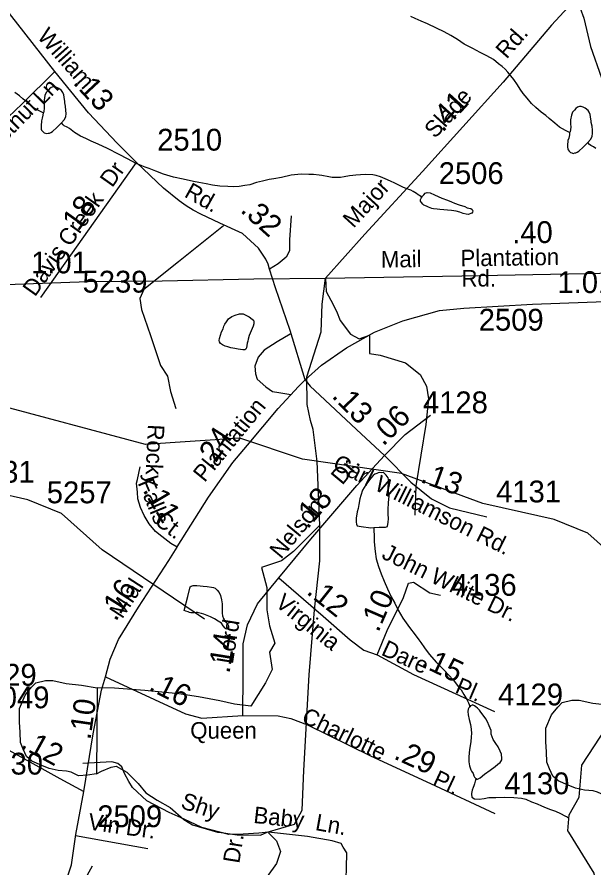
# Model space of a CAD drawing. Extents: x 2169602 to 2449496, y 721995 to 810662.
# Drawn here: x 2401878 to 2405183, y 783443 to 788318 of the extents above; entities that cross this region are included whole.
import ezdxf

# ---------------------------------------------------------------- set-up
doc = ezdxf.new("R2010")
doc.units = 0
doc.layers.add('Default', color=7, linetype='Continuous')

msp = doc.modelspace()

# ---------------------------------------------------------------- linework, layer by layer
at = {"layer": 'Default'}
for p, q in [((2402013.8, 786711.5), (2402563.1, 787485.5)), ((2403061.2, 787121.3), (2402803.6, 786915.1)), ((2402336.3, 784475.4), (2402333, 783981)), ((2403272.8, 783630.7), (2403310.8, 783646.9))]:
    msp.add_line(p, q, dxfattribs=at)
for points in [[(2402094.9, 788005.8), (2401800.8, 788381.9), (2401721.4, 788485.3), (2401647.4, 788581.2), (2401597.2, 788644.2), (2401520.1, 788744.5), (2401452.4, 788834.4), (2401430.5, 788864.3)], [(2405082.7, 788427.4), (2404939.3, 788271.4), (2404663.1, 787944.7), (2404201.6, 787433.7), (2403871, 787073.5), (2403644.9, 786821.1)], [(2405082.7, 788427.4), (2405124.5, 788311.2), (2405163.8, 788148.9), (2405225.5, 787968.8), (2405354.7, 787646.2), (2405495.5, 787292.3), (2405621, 787003.3), (2405685.4, 786882.9)], [(2405043.9, 787657), (2405019.9, 787668.7), (2404985.9, 787686.5), (2404959.8, 787710.3), (2404927.4, 787736.3), (2404907.5, 787754.3), (2404881.3, 787772.1), (2404849.3, 787800), (2404825.1, 787823.5), (2404801.3, 787853.5), (2404776.7, 787879.5), (2404760.5, 787905.1), (2404744.5, 787929), (2404724, 787959.3), (2404706.6, 787981), (2404690.2, 788003), (2404674.2, 788018.7), (2404658, 788034.6), (2404636.1, 788050.5), (2404607.8, 788074.3), (2404569.6, 788096.2), (2404531.3, 788115.8), (2404489.4, 788137.5), (2404439.4, 788163.4), (2404401.1, 788189), (2404363.1, 788213), (2404325.2, 788232.6), (2404280.7, 788254.3), (2404229, 788278.3), (2404192.9, 788293.9), (2404158.5, 788309.7), (2404134.7, 788321.4)], [(2401529.2, 787452.5), (2401532, 787455.6), (2401705.3, 787628.9), (2401906.6, 787820.9), (2402094.9, 788005.8)], [(2402563.1, 787485.5), (2402451, 787594.8), (2402288.1, 787769.3), (2402185.1, 787894.2), (2402094.9, 788005.8)], [(2402132.5, 787712.3), (2402148.2, 787728.5), (2402156.4, 787746.4), (2402158.5, 787766.3), (2402158.1, 787782.6), (2402156.2, 787806.5), (2402151.9, 787826.6), (2402151.9, 787834.3), (2402147.8, 787858.4), (2402145.6, 787872.5), (2402139.4, 787886.5), (2402133.3, 787896.3), (2402117.5, 787908), (2402105.4, 787914.3), (2402093.3, 787918.2), (2402085.1, 787918.2), (2402073.4, 787913.9), (2402063.6, 787906), (2402055.4, 787897.9), (2402043.7, 787885.9), (2402037.7, 787867.8), (2402033.8, 787842), (2402033.8, 787819.6), (2402034, 787799.8), (2402030.5, 787773.9), (2402028.1, 787769.8)], [(2402028.1, 787769.8), (2402004.1, 787781.6), (2401970, 787799.3), (2401944, 787823.1), (2401911.6, 787849.1), (2401891.7, 787867.1), (2401865.5, 787884.9)], [(2402028.1, 787769.8), (2402026.2, 787755.9), (2402022.3, 787737.8), (2402018.4, 787723.8), (2402018.2, 787715.7), (2402016.4, 787701.8), (2402016.6, 787685.6), (2402016.8, 787675.8), (2402018.6, 787669.9), (2402025, 787661.6), (2402032.6, 787654), (2402040.8, 787651.9), (2402049, 787649.9), (2402057, 787651.9), (2402062.9, 787652.2), (2402070.7, 787655.9), (2402080.8, 787662.1), (2402104.8, 787686.1), (2402132.5, 787712.3)], [(2405148.3, 787599.5), (2405164.1, 787615.7), (2405172.3, 787633.6), (2405174.3, 787653.5), (2405173.9, 787669.8), (2405172.1, 787693.6), (2405167.8, 787713.7), (2405167.8, 787721.4), (2405163.7, 787745.6), (2405161.4, 787759.7), (2405155.2, 787773.7), (2405149.1, 787783.4), (2405133.3, 787795.2), (2405121.2, 787801.5), (2405109.1, 787805.3), (2405100.9, 787805.3), (2405089.2, 787801), (2405079.4, 787793.2), (2405071.2, 787785.1), (2405059.5, 787773.1), (2405053.5, 787754.9), (2405049.6, 787729.2), (2405049.6, 787706.8), (2405049.9, 787687), (2405046.4, 787661.1), (2405043.9, 787657)], [(2404196.3, 787286.2), (2404183.8, 787296.2), (2404176, 787299.8), (2404165.7, 787307.9), (2404147.9, 787317.9), (2404134, 787325.7), (2404102, 787337.4), (2404088, 787343.6), (2404065.9, 787355.5), (2404037.6, 787367.4), (2404021.8, 787375.1), (2403999.7, 787384.9), (2403973.2, 787397), (2403959.5, 787402.8), (2403935.7, 787410.8), (2403915.4, 787414.7), (2403873.5, 787416.1), (2403845.7, 787414.3), (2403819.4, 787411.8), (2403801.2, 787410), (2403783.3, 787407.9), (2403751.7, 787401.7), (2403731.4, 787399.5), (2403703.8, 787399.2), (2403683.7, 787399), (2403663.6, 787403.3), (2403623.8, 787410.9), (2403607.8, 787412.9), (2403575.8, 787416.6), (2403549.8, 787416.5), (2403505.5, 787418.3), (2403447.4, 787412), (2403393.5, 787399.5), (2403349.8, 787391.5), (2403321.8, 787387.2), (2403284, 787377.1), (2403249.8, 787370.9), (2403212.3, 787356.7), (2403182.1, 787352.4), (2403150.1, 787346.3), (2403120.4, 787345.9), (2403084.5, 787347.7), (2403040.2, 787349.5), (2402998.2, 787355.5), (2402960.5, 787363.2), (2402920.1, 787370.9), (2402888.1, 787374.9), (2402829.8, 787388.6), (2402774.1, 787400.3), (2402716.2, 787417.5), (2402673.8, 787435.7), (2402634, 787449.5), (2402611.9, 787457.3), (2402592, 787465.2), (2402559.8, 787478.9), (2402511.2, 787506.5), (2402463.4, 787530.4), (2402395.3, 787565.8), (2402343.2, 787589.6), (2402303.3, 787607.4), (2402271.1, 787621.2), (2402240.7, 787635), (2402206.5, 787656.9), (2402178.6, 787678.5), (2402164.2, 787686.8), (2402148.6, 787694.4), (2402142.5, 787700.6), (2402132.5, 787712.3)], [(2405043.9, 787657), (2405042.1, 787643.1), (2405038.2, 787625), (2405034.3, 787611), (2405034.1, 787602.9), (2405032.2, 787589), (2405032.4, 787572.8), (2405032.6, 787563), (2405034.5, 787557), (2405040.8, 787548.8), (2405048.4, 787541.1), (2405056.6, 787539.1), (2405064.8, 787537), (2405072.8, 787539.1), (2405078.8, 787539.4), (2405086.6, 787543.1), (2405096.6, 787549.3), (2405120.6, 787573.2), (2405148.3, 787599.5)], [(2405194.4, 787565.7), (2405180.1, 787573.9), (2405164.5, 787581.6), (2405158.3, 787587.8), (2405148.3, 787599.5)], [(2403529.4, 786240.2), (2403442.7, 786522.8), (2403359.4, 786766), (2403323.8, 786872.7), (2403315.7, 786901.8), (2403302.8, 786930.1), (2403261, 786994.1), (2403169.1, 787077), (2403039.4, 787137.8), (2402930.3, 787187.7), (2402887, 787211.4), (2402846, 787237), (2402805.7, 787264.2), (2402716.9, 787337.6), (2402563.1, 787485.5)], [(2404196.3, 787286.2), (2404200.2, 787292.1), (2404208, 787300.3), (2404216, 787308.4), (2404227.7, 787312.3), (2404244.1, 787310.2), (2404270.1, 787298.6), (2404312.2, 787280.9), (2404344.3, 787269.1), (2404366.3, 787258.9), (2404384.1, 787251.3), (2404410.2, 787241.3), (2404444.2, 787231.7), (2404456.5, 787225.8), (2404466.4, 787223.5), (2404478.2, 787221.7), (2404484.6, 787215.9), (2404488.3, 787208), (2404486.4, 787199.8), (2404482.6, 787193.9), (2404462.9, 787187.5), (2404450.4, 787189.4), (2404434.2, 787191.5), (2404414.7, 787199.3), (2404392.7, 787205.4), (2404366.5, 787209), (2404344.3, 787211.1), (2404322.6, 787212.8), (2404300.5, 787214.9), (2404284.5, 787216.5), (2404264.4, 787218.3), (2404254.5, 787220.6), (2404234.6, 787228.5), (2404224.6, 787234.5), (2404208.6, 787240.2), (2404202.2, 787246.4), (2404194.2, 787256.2), (2404188.5, 787262.3), (2404190.1, 787272.2), (2404192.2, 787279.9), (2404196.3, 787286.2)], [(2403448.2, 787178.5), (2403438.1, 787042), (2403438.1, 786977.9), (2403419.6, 786942.5), (2403374.1, 786903.8), (2403323.8, 786872.8)], [(2402803.6, 786915.1), (2402604.8, 786756.7), (2402581.3, 786706.1), (2402591.4, 786642.1), (2402641.9, 786493.8), (2402699.2, 786321.8), (2402739.6, 786261.2), (2402756.5, 786173.5), (2402786.8, 786075.8)], [(2403644.9, 786821.1), (2404426.6, 786834.7), (2405139.2, 786849.4), (2405610, 786859.9), (2405685.4, 786882.9)], [(2400513.6, 786353), (2400605.7, 786436.8), (2400750.1, 786535.2), (2400909.2, 786625.3), (2401072.4, 786690.2), (2401281.7, 786748.9), (2401421.4, 786762.5), (2401814.8, 786785.5), (2402285.7, 786802.3), (2402708.4, 786806.5), (2403235.3, 786818), (2403644.9, 786821.1)], [(2403613.1, 785407.3), (2403597.9, 785771.8), (2403575.1, 785954.1), (2403559.9, 786007.3), (2403539.9, 786098.2), (2403537.6, 786257.1), (2403619.3, 786514.1), (2403626.3, 786673), (2403644.9, 786821.1)], [(2403644.9, 786821.1), (2403649.4, 786744.7), (2403674.8, 786695.6), (2403708.1, 786633.3), (2403729.1, 786579.5), (2403787.5, 786500.1), (2403838.8, 786474.4), (2403897.2, 786495.4), (2403897.2, 786390.2), (2403957.5, 786380.4), (2404102.7, 786336.3), (2404186.8, 786270.8), (2404224.1, 786203.1), (2404235.8, 786130.6), (2404219.5, 785983.4), (2404163.4, 785632.9), (2404156.8, 785463.3)], [(2403529.4, 786240.2), (2403621.5, 786324), (2403765.9, 786422.4), (2403925, 786512.5), (2404088.2, 786577.4), (2404297.5, 786636), (2404437.2, 786649.6), (2404830.6, 786672.7), (2405301.5, 786689.4), (2405724.2, 786693.6), (2406251.1, 786705.1), (2406660.8, 786708.3)], [(2403068.8, 786558.3), (2403077, 786572.1), (2403088.5, 786588.1), (2403108.4, 786602.6), (2403126.7, 786610.3), (2403152.5, 786616.6), (2403172.4, 786616.9), (2403188.4, 786610.8), (2403206.8, 786601.1), (2403224.5, 786587.1), (2403232.3, 786581), (2403234.5, 786570.9), (2403234.5, 786561.2), (2403231, 786547.1), (2403218.9, 786521), (2403207, 786493.2), (2403201.1, 786473), (2403199.3, 786461.1), (2403195.6, 786449.1), (2403193.5, 786436.8), (2403191.5, 786422.9), (2403187.8, 786415), (2403183.7, 786410.7), (2403171.8, 786410.9), (2403145.5, 786414.8), (2403125.8, 786418.6), (2403103.5, 786422.4), (2403085.9, 786428.4), (2403069.9, 786432.4), (2403055.5, 786440.3), (2403043.6, 786448.1), (2403037.3, 786458), (2403035.2, 786464), (2403037.3, 786475.8), (2403043, 786496), (2403049.2, 786514.2), (2403058.8, 786532.2), (2403062.9, 786546.2), (2403068.8, 786558.3)], [(2403443.4, 786500.8), (2403367.6, 786456.2), (2403293.5, 786409), (2403259.8, 786368.5), (2403239.6, 786318), (2403243, 786274.1), (2403253.1, 786243.8), (2403303.6, 786200), (2403340.7, 786173), (2403377.7, 786166.3), (2403447.3, 786155.1)], [(2404768, 785481), (2404546.9, 785529.9), (2404079.7, 785703.5), (2403512.8, 785783.9), (2403153.7, 785906.1), (2402612.8, 785868), (2401727.8, 786105.8), (2401343.7, 786238.3), (2401167.1, 786236.9)], [(2402796, 785282.9), (2402974.3, 785566.9), (2403114, 785764.8), (2403198.8, 785865.3), (2403373, 786075.8), (2403490.7, 786201.5), (2403529.4, 786240.2)], [(2403529.4, 786240.2), (2403557.7, 786202.5), (2403612.6, 786152.3), (2403821.9, 785954.4), (2403983.6, 785806.7)], [(2405038.2, 783646.9), (2405032.9, 783655.4), (2405040.9, 783747.2), (2405097.9, 783847.6), (2405113.9, 784031), (2405254, 784247.9), (2405312, 784430.4), (2405331.9, 785273.1), (2405380.9, 785432.8), (2405379.9, 785649.3), (2405346, 785830.4), (2405336, 786073.5)], [(2403983.6, 785806.7), (2404101.8, 785927.1), (2404246.2, 786036)], [(2403377.2, 785105.1), (2403561.4, 785326.1), (2403824.5, 785633.9), (2403983.6, 785806.7)], [(2403983.6, 785806.7), (2404133.7, 785652.8), (2404252, 785557.5), (2404354.5, 785506.2), (2404569, 785453.8)], [(2402794.2, 785280.2), (2402758, 785301.6), (2402706.6, 785341.5), (2402671.9, 785370.9), (2402634.2, 785413.9), (2402605.8, 785461.2), (2402585.9, 785507.4), (2402570.1, 785556.8), (2402568, 785595.6), (2402562.8, 785647.1), (2402568, 785668.1), (2402583.8, 785740.5)], [(2404010.5, 785571.8), (2404007.7, 785587.6), (2404005.6, 785603.7), (2404003.3, 785625.6), (2404005.4, 785645.5), (2404005.6, 785653.6), (2404005.2, 785669.5), (2404003.1, 785677.5), (2403999.2, 785685.4), (2403993.1, 785693.7), (2403982.8, 785703.3), (2403977.1, 785707.5), (2403966.8, 785707.3), (2403954.7, 785709.2), (2403946.8, 785707.1), (2403939, 785703), (2403927.3, 785699.1), (2403917.4, 785690.9), (2403905.3, 785676.9), (2403891.2, 785659.2), (2403875.2, 785636.9), (2403857.8, 785606.6), (2403847.7, 785576.9), (2403842, 785556.7), (2403836.2, 785524.7), (2403832.1, 785502.6), (2403826.6, 785482.8), (2403824.7, 785468.8), (2403820.4, 785448.8), (2403820.6, 785436.6), (2403820.6, 785428.5), (2403820.8, 785424.8), (2403822.7, 785412.8), (2403826.4, 785402.8), (2403848.7, 785398.7), (2403904.9, 785391), (2403922.6, 785393.2)], [(2402952, 784869), (2402366, 785264.8), (2402132, 785473), (2401939.9, 785552.4), (2401752.1, 785593.9)], [(2403922.6, 785393.2), (2403952.7, 785395.5), (2403989, 785395.7), (2404000.7, 785399.7), (2404004.6, 785423.8), (2404006.2, 785443.8), (2404004.6, 785471.6), (2404004.2, 785497.7), (2404005.8, 785533.5), (2404007.9, 785557.6), (2404010.5, 785571.8)], [(2405967.9, 784756.2), (2405381.8, 785152), (2405147.9, 785360.1), (2404955.7, 785439.5), (2404768, 785481)], [(2403613.1, 785407.3), (2403461.3, 785255.4), (2403392.9, 785202.2), (2403279.1, 785164.2), (2403309.4, 785050.3), (2403309.4, 784921.2), (2403324.6, 784830), (2403355, 784731.3), (2403324.6, 784678.1), (2403339.8, 784579.4), (2403301.8, 784503.4), (2403217.9, 784368.7), (2403124.2, 784381.7), (2403040.3, 784401.1), (2402917.5, 784423.7), (2402804.5, 784439.8), (2402610.7, 784459.2), (2402436.4, 784472.1), (2402336.3, 784475.4)], [(2403310.8, 783646.9), (2403466.5, 783693.4), (2403511.7, 783774.2), (2403521.4, 784000.4), (2403552.3, 784549), (2403582.7, 784921.2), (2403613.1, 785202.2), (2403613.1, 785407.3)], [(2403922.6, 785393.2), (2403922.8, 785379.4), (2403923.2, 785343.2), (2403923.4, 785313.2), (2403925.6, 785291.3), (2403929.9, 785255.4), (2403935.7, 785213.6), (2403947.8, 785169.5), (2403964.2, 785127.7), (2403980.2, 785085.5), (2404000.5, 785041.9), (2404021, 784995.8), (2404041.3, 784959.9), (2404061.4, 784920.3), (2404087.8, 784874.2), (2404126, 784820.5), (2404158.2, 784778.8), (2404180.3, 784749), (2404190.4, 784734.9), (2404212.7, 784703.2), (2404238.5, 784667.2), (2404280.8, 784619.4), (2404327.1, 784573.9), (2404375.5, 784519.9), (2404407.7, 784480.2), (2404421.7, 784462.3), (2404437.6, 784436.3), (2404454.5, 784408.7), (2404464.1, 784388.5), (2404468, 784378.6), (2404472.5, 784366.6)], [(2402384.2, 784537.6), (2402411.4, 784638.1), (2402458.5, 784751.2), (2402573.1, 784936.5), (2402746.8, 785204.6), (2402794.2, 785280.2)], [(2403171.1, 784315.6), (2403174.2, 784550.2), (2403174.2, 784726.1), (2403197.2, 784835), (2403255.8, 784956.4), (2403377.2, 785105.1)], [(2403377.2, 785105.1), (2403631.5, 784885.2), (2403786.3, 784749.1), (2403863.8, 784690.5), (2403941.2, 784663.2)], [(2402855.5, 784997.3), (2402869, 785053.6), (2402874.7, 785057.6), (2402886.8, 785061.4), (2402906.9, 785061.6), (2402927, 785059.8), (2402944.9, 785057.9), (2402967.2, 785055.8), (2402991.2, 785052.2), (2403002.7, 785050.4), (2403013.1, 785046.4), (2403025.2, 785034.4), (2403035.1, 785020.3), (2403043.1, 785004.5), (2403049.4, 784978.4), (2403053.3, 784956.3), (2403053.7, 784924.7), (2403053.7, 784902.7), (2403055.8, 784886.6), (2403059.9, 784872.6), (2403064, 784866.7), (2403068.1, 784858.8), (2403074, 784850.6), (2403082, 784842.9), (2403086.1, 784836.6), (2403090.2, 784830.7), (2403090.2, 784822.6), (2403088.4, 784818.8), (2403084.3, 784812.9), (2403078.4, 784810.6), (2403074.5, 784812.8), (2403070.6, 784816.7), (2403058.5, 784830.6), (2403048.4, 784844.3), (2403030, 784856.4), (2403009.9, 784870.4), (2402985.9, 784882.2), (2402947.7, 784896.1), (2402934, 784899.8), (2402918, 784903.8), (2402911.9, 784905.5), (2402903.9, 784905.5), (2402892.2, 784903.6), (2402881.9, 784903.6), (2402873.7, 784903.6), (2402866.1, 784905.5), (2402857.7, 784909.2), (2402844, 784913.4), (2402836.2, 784917.4), (2402855.5, 784997.3)], [(2403941.2, 784663.2), (2403998.2, 784802.5), (2404091.4, 784993.1), (2404120.7, 785074.8), (2404148.9, 785080), (2404243.1, 785018.2), (2404303.8, 785005.7)], [(2403941.2, 784663.2), (2404149.4, 784550.2), (2404613, 784338.6)], [(2401891.5, 784278.6), (2401891.9, 784356.7), (2401924.2, 784432.4), (2401959.7, 784477.6), (2401985.6, 784503.5), (2402040.4, 784516.4), (2402082.4, 784516.4), (2402159.9, 784500.3), (2402247.1, 784490.6), (2402336.3, 784475.4)], [(2402260.2, 783880), (2402313, 784210.9), (2402361.2, 784462.2), (2402384.2, 784537.6)], [(2402384.2, 784537.6), (2402664.6, 784407.7), (2402842.5, 784326.1), (2402936.7, 784300.9), (2403171.1, 784315.6)], [(2404907.3, 784165.8), (2404907.7, 784243.8), (2404940, 784319.6), (2404975.5, 784364.8), (2405001.4, 784390.7), (2405056.3, 784403.6), (2405098.3, 784403.6), (2405175.8, 784387.4), (2405263, 784377.7), (2405352.1, 784362.6)], [(2404472.5, 784366.6), (2404466.4, 784360.6), (2404462.5, 784352.7), (2404460.6, 784338.8), (2404462.7, 784320.6), (2404468.6, 784292.5), (2404475, 784264.8), (2404479.1, 784238.6), (2404481.3, 784212.7), (2404479.5, 784194.7), (2404477.4, 784164.6), (2404471.7, 784132.7), (2404468, 784104.8), (2404465.9, 784074.7), (2404466.1, 784050.7), (2404470, 784028.6), (2404478.5, 784005.1), (2404482.1, 783996.8), (2404490.1, 783983), (2404494.4, 783971), (2404498.8, 783963.1), (2404506.7, 783955)], [(2404506.7, 783955), (2404510.8, 783949.1), (2404516.8, 783951), (2404530.7, 783959), (2404556.4, 783979.5), (2404588.4, 784003.5), (2404616.2, 784023.6), (2404632.2, 784037.8), (2404646.4, 784047.8), (2404649.9, 784051.8), (2404655.8, 784061.8), (2404655.8, 784069.9), (2404654, 784093.7), (2404645.4, 784111.6), (2404633.7, 784135.7), (2404621.4, 784155.5), (2404605.4, 784179.4), (2404594.9, 784209.3), (2404594.9, 784229.6), (2404583, 784257.4), (2404573, 784279.2), (2404562.9, 784297.3), (2404548.6, 784318.9), (2404534.2, 784334.9), (2404526.6, 784347), (2404516.2, 784359.1), (2404506.5, 784366.7), (2404498.1, 784370.8), (2404494.2, 784373), (2404488.1, 784376.8), (2404484.4, 784374.9), (2404476.6, 784370.8), (2404472.5, 784366.6)], [(2403171.1, 784315.6), (2403373, 784313.5), (2403446.3, 784298.8), (2403542.5, 784263.2), (2403902.5, 784085.2), (2404247.3, 783926.1), (2404615.1, 783754.3)], [(2402333, 783981), (2402281.4, 783974.5), (2402229.7, 783971.3), (2402187.7, 783990.7), (2402161.9, 783997.1), (2402113.4, 784000.4), (2402061.8, 784013.3), (2402019.8, 784029.4), (2401961.7, 784055.3), (2401932.6, 784081.1), (2401913.2, 784123.2), (2401897.1, 784161.9), (2401896.1, 784221), (2401891.5, 784278.6)], [(2401708.7, 784183.7), (2401882.4, 784089.4), (2402123.1, 783955.4), (2402260.2, 783880)], [(2405348.9, 783868.1), (2405297.2, 783861.7), (2405245.5, 783858.4), (2405203.5, 783877.8), (2405177.7, 783884.3), (2405129.3, 783887.5), (2405077.6, 783900.4), (2405035.6, 783916.6), (2404977.5, 783942.5), (2404948.4, 783968.3), (2404929, 784010.3), (2404912.9, 784049.1), (2404911.9, 784108.1), (2404907.3, 784165.8)], [(2402749.5, 783760.1), (2402622.1, 783828), (2402538.5, 783902.9), (2402518.2, 783938.7), (2402494, 783984.5), (2402477.7, 784022.5), (2402455.7, 784040.3), (2402421.7, 784050), (2402254, 784041.8)], [(2402333, 783981), (2402362.1, 783997.1), (2402417, 784019.7), (2402446.1, 784026.2), (2402507.4, 783990.7), (2402571.6, 783927.1), (2402616.1, 783872.7), (2402680.3, 783830.7), (2402754.3, 783788.7), (2402833.3, 783719.6), (2402882.7, 783689.9), (2403025.9, 783647.9), (2403033.6, 783646.9)], [(2404506.7, 783955), (2404498.8, 783924.9), (2404495.1, 783912.9), (2404490.8, 783903), (2404485, 783888.8), (2404483, 783879.1), (2404480.9, 783868.8), (2404481.3, 783861.1), (2404483.4, 783853), (2404483.2, 783849), (2404499.4, 783838.9), (2404525.4, 783837.3), (2404554.9, 783841.4), (2404581.2, 783845.5), (2404621.2, 783845.6), (2404669.1, 783848), (2404723.3, 783846.3), (2404767.2, 783842.6), (2404793, 783836.6), (2404825.2, 783820.8), (2404857.2, 783809.1), (2404883.2, 783799.1), (2404909.3, 783787.4), (2404933.7, 783777.7), (2404961.8, 783767.7), (2404991.7, 783753.9), (2405015.7, 783742.1), (2405029.6, 783736), (2405037.4, 783729.9)], [(2402144, 783320.8), (2402189, 783461.1), (2402214.1, 783635), (2402260.2, 783880)], [(2403764.4, 783442.8), (2403766.7, 783529.9), (2403746.9, 783562.5), (2403735.7, 783582.5), (2403683.6, 783598.2), (2403541.4, 783623.5), (2403439.4, 783634.7), (2403319.3, 783648.2), (2403263.4, 783641.7), (2403173.5, 783635.4), (2403091.5, 783634.8), (2402936.8, 783675.1), (2402834.3, 783721.6), (2402749.5, 783760.1)], [(2402626.2, 783552.9), (2402212.4, 783626)], [(2403033.6, 783646.9), (2403139.4, 783633.1), (2403272.8, 783630.7)], [(2403318.9, 783644.5), (2403364.1, 783597.3), (2403386.8, 783536.6), (2403364.1, 783468.2), (2403204.7, 783244.1), (2403100.8, 783097.8)], [(2405859.9, 781801.6), (2405815, 782268.2), (2405621.8, 782524.8), (2405588, 782650.2), (2405226.9, 783129.9), (2405183.8, 783412.9), (2405038.2, 783646.9)], [(2401158.9, 782150.2), (2401275.9, 782210.1), (2401383, 782335.9), (2401556.9, 782611.1), (2401821, 782930.5), (2402260, 783364.4), (2402310, 783455.2)], [(2403594.8, 781946.2), (2403578.6, 781992.2), (2403554.4, 782034), (2403548.3, 782048), (2403529.9, 782105.9), (2403503.6, 782169.7), (2403458.7, 782280.5), (2403474.7, 782437.5), (2403484.3, 782591.3), (2403497.2, 782674.6), (2403497.2, 782764.7), (2403516.4, 782857.6), (2403526, 782908.8), (2403567.6, 782995.4), (2403612.4, 783049.8), (2403660.5, 783120.3), (2403702.1, 783174.8), (2403735.6, 783226.6), (2403753.3, 783272.8), (2403762.8, 783382.1), (2403764.4, 783442.8)]]:
    msp.add_lwpolyline(points, dxfattribs=at)

# ---------------------------------------------------------------- texts
for s, height, rotation, p in [('William', 95, 311.4603, (2401988.7, 788203.3)), ('Rd.', 95, 48.9073, (2404682.7, 788073.7)), ('.13', 125, 313.0418, (2402193.5, 787938.9)), ('Ln', 95, 45.365, (2402024.4, 787808.1)), ('Slade', 95, 47.7186, (2404272.6, 787617.7)), ('.41', 125, 47.7186, (2404316.4, 787653)), ('Chestnut', 95, 45.3647, (2401645.6, 787432.4)), ('Dr', 95, 54.5913, (2402422.8, 787336.6)), ('Major', 95, 47.7186, (2403805.5, 787104)), ('Rd.', 95, 330.8189, (2402830.4, 787291.1)), ('Creek', 95, 54.5913, (2402181.8, 786996.5)), ('.18', 125, 54.6376, (2402202.1, 787048.2)), ('.32', 125, 317.9957, (2403152, 787205.5)), ('.40', 125, 0.8697, (2404715.6, 787020.4)), ('Davis', 95, 54.5913, (2401980.4, 786711)), ('Mail', 95, 0.8697, (2403963, 786882)), ('Plantation', 95, 0.8697, (2404419.3, 786888.9)), ('1.01', 125, 0.02, (2401958.3, 786849.3)), ('1.01', 125, 0.02, (2404974.1, 786736.5)), ('.13', 125, 314.2215, (2403676, 786142.5)), ('Plantation', 95, 50.8638, (2402952.1, 785647.7)), ('.06', 125, 44.9896, (2403976.4, 785855.8)), ('Rocky', 95, 267.2488, (2402627.9, 785985.9)), ('.24', 125, 57.3918, (2402991.7, 785721.1)), ('Dr.', 95, 50.1781, (2403740.9, 785632.1)), ('Carl Williamson Rd.', 95, 333.4223, (2403679.7, 785731.8)), ('.13', 125, 340.1682, (2404183.4, 785654.6)), ('Falls', 95, 292.4914, (2402567.6, 785649.7)), ('.18', 125, 49.769, (2403541.6, 785379.3)), ('.11', 125, 300.9505, (2402594.7, 785608.1)), ('Nelson', 95, 50.4558, (2403389.7, 785208.3)), ('Ct.', 95, 322.9199, (2402658.2, 785419.1)), ('John White Dr.', 95, 333.9121, (2403960.8, 785219.2)), ('.16', 125, 57.8642, (2402443.4, 784850.1)), ('Mial', 95, 57.0777, (2402480.4, 784865.4)), ('.12', 125, 321.3247, (2403530.8, 785017.3)), ('.10', 125, 66.5301, (2403947.5, 784788.2)), ('Virginia', 95, 321.3247, (2403351, 784948)), ('Lord', 95, 80.95, (2403113.8, 784607.4)), ('.14', 125, 80.95, (2403094.5, 784553)), ('Dare', 95, 335.4209, (2403958.6, 784665.7)), ('.15', 125, 334.5608, (2404186.3, 784600.7)), ('.16', 125, 333.4218, (2402625.8, 784465)), ('Pl.', 95, 336.853, (2404381.8, 784450.2)), ('.10', 125, 81.7609, (2402298.1, 784173.1)), ('Charlotte', 95, 334.0283, (2403501, 784280.9)), ('.12', 125, 331.1649, (2401893.4, 784134.9)), ('.29', 125, 335.2124, (2404030.2, 784071.2)), ('Pl.', 95, 335.0137, (2404252.7, 783920.8)), ('Shy', 95, 341.9093, (2402810.3, 783786.9)), ('Baby', 95, 353.6114, (2403229.1, 783701)), ('Vin Dr.', 95, 352.0617, (2402280.4, 783663.1)), ('Ln.', 95, 349.9164, (2403582.2, 783660.3)), ('Dr.', 95, 80.9644, (2403150.9, 783464.9))]:
    msp.add_text(s, height=height, rotation=rotation, dxfattribs=at).set_placement(p)
for s, height, p in [('2510', 125, (2402680.8, 787552.7)), ('2506', 125, (2404293.7, 787361.1)), ('5239', 125, (2402253.2, 786739.3)), ('Rd.', 95, (2404424, 786774.1)), ('2509', 125, (2404523, 786521.3)), ('4128', 125, (2404203.4, 786047.9)), ('4131', 125, (2401606.8, 785650.1)), ('5257', 125, (2402048.2, 785532.1)), ('4131', 125, (2404622.6, 785537.2)), ('4136', 125, (2404368.3, 785002.2)), ('4129', 125, (2401618.2, 784486.9)), ('4129', 125, (2404634, 784374.1)), ('2049', 125, (2401691.6, 784357.7)), ('Queen', 95, (2402870.2, 784183.4)), ('4130', 125, (2401654.4, 783977.7)), ('4130', 125, (2404670.3, 783864.9)), ('2509', 125, (2402337.3, 783676.4))]:
    msp.add_text(s, height=height, dxfattribs=at).set_placement(p)

doc.saveas('drawing.dxf')
